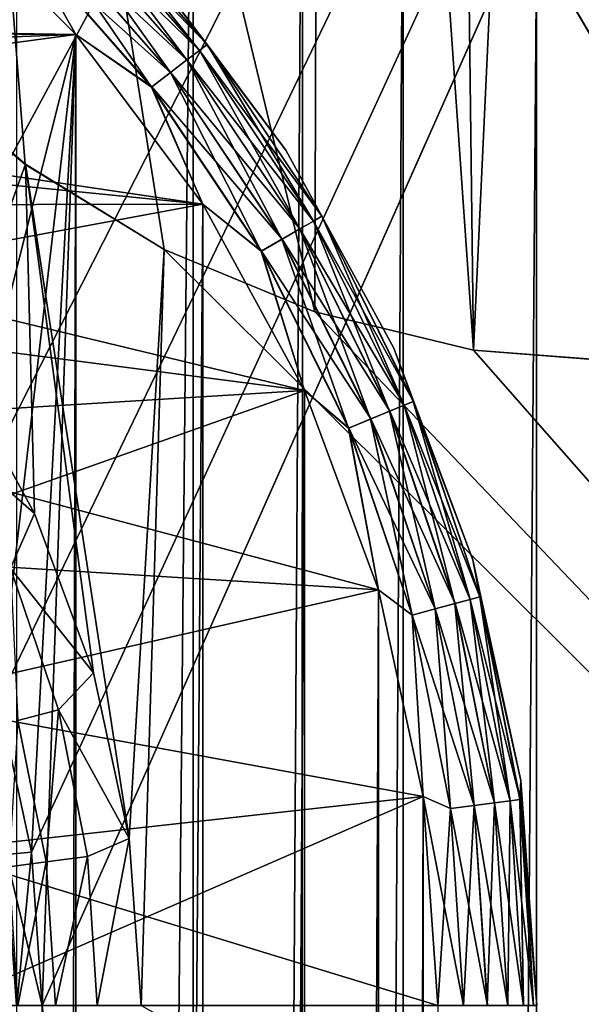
# Model space of a CAD drawing. Header units: metres. Extents: x -205 to 205, y -104 to 104.
# Tile 535 of 656: x -88.12 to -85.28, y 37.55 to 42.52. Entities that reach past the tile are written whole.
import ezdxf

# ---------------------------------------------------------------- set-up
doc = ezdxf.new("R2010")
doc.units = ezdxf.units.M
doc.layers.add('solid_01_2-CONSUMER_EHM_BOX_SW0001', color=7, linetype='CONTINUOUS')

msp = doc.modelspace()

# ---------------------------------------------------------------- linework, layer by layer
at = {"layer": 'solid_01_2-CONSUMER_EHM_BOX_SW0001'}
for points in [[(-200.010849, -74.958488), (-200.010773, 75.041512), (-0.010778, 75.04142)], [(-0.010849, -74.95858), (-200.010849, -74.958488), (-0.010778, 75.04142)], [(-91.220596, 42.545918, 75), (-90.529961, 42.169308, 75), (-76.402473, 63.637558, 75)], [(-90.529961, 42.169308, 75), (-89.900307, 41.698193, 75), (-76.402473, 63.637558, 75)], [(-89.900307, 41.698193, 75), (-89.343697, 41.141418, 75), (-76.402473, 63.637558, 75)], [(-89.343697, 41.141418, 75), (-88.872765, 40.511635, 75), (-76.402473, 63.637558, 75)], [(-88.872765, 40.511635, 75), (-88.496353, 39.820889, 75), (-76.402473, 63.637558, 75)], [(-88.496353, 39.820889, 75), (-88.221992, 39.082336, 75), (-76.402473, 63.637558, 75)], [(-88.221992, 39.082336, 75), (-88.056404, 38.315208, 75), (-76.402473, 63.637558, 75)], [(-88.056404, 38.315208, 75), (-88.001671, 37.540459, 75), (-76.402473, 63.637558, 75)], [(-88.001671, 37.540459, 75), (-76.416145, -63.561199, 75), (-76.402473, 63.637558, 75)], [(-85.822456, 40.854786, 3.5), (-85.261665, 52.839146, 3.5), (-85.964127, 52.408806, 3.5)], [(-85.001167, 40.790035, 3.5), (-85.261665, 52.839146, 3.5), (-85.822456, 40.854786, 3.5)], [(-85.822456, 40.854786, 3.5), (-85.964127, 52.408806, 3.5), (-86.590607, 51.87389, 3.5)], [(-86.623505, 41.047218, 3.5), (-86.590607, 51.87389, 3.5), (-88.712234, 49.752872, 3.5)], [(-85.822456, 40.854786, 3.5), (-86.590607, 51.87389, 3.5), (-86.623505, 41.047218, 3.5)], [(-88.086937, 41.793137, 3.5), (-88.712234, 49.752872, 3.5), (-88.71328, 42.328236, 3.5)], [(-87.384583, 41.362591, 3.5), (-88.712234, 49.752872, 3.5), (-88.086937, 41.793137, 3.5)], [(-86.623505, 41.047218, 3.5), (-88.712234, 49.752872, 3.5), (-87.384583, 41.362591, 3.5)], [(-88.129257, 45.539631, 63.099998), (-87.237602, 44.865215, 63.099998), (-88.139046, -45.460751, 63.099998)], [(-87.237602, 44.865215, 63.099998), (-87.247238, -44.786526, 63.099998), (-88.139046, -45.460751, 63.099998)], [(-87.237602, 44.865215, 63.099998), (-86.686348, 44.355812, 63.099998), (-87.247238, -44.786526, 63.099998)], [(-86.695869, -44.277241, 63.099998), (-87.247238, -44.786526, 63.099998), (-86.686348, 44.355812, 63.099998)], [(-86.695869, -44.277241, 63.099998), (-86.686348, 44.355812, 63.099998), (-86.177017, 43.804478, 63.099998)], [(-86.695869, -44.277241, 63.099998), (-86.177017, 43.804478, 63.099998), (-86.186432, -43.726017, 63.099998)], [(-86.177017, 43.804478, 63.099998), (-85.502731, 42.912727, 63.099998), (-86.186432, -43.726017, 63.099998)], [(-87.831703, 42.450565, 55), (-93.500954, 42.541248, 55), (-88.590729, 43.209808, 55)], [(-92.718643, 42.479553, 48), (-87.831703, 42.450565, 48), (-88.590729, 43.209808, 48)], [(-92.718643, 42.479553, 57), (-87.831703, 42.450565, 57), (-88.590729, 43.209808, 57)], [(-88.106453, 42.934925, 47.983097), (-88.590729, 43.209808, 48), (-87.831703, 42.450565, 48)], [(-88.106453, 42.934925, 56.983097), (-88.590729, 43.209808, 57), (-87.831703, 42.450565, 57)], [(-87.831703, 42.450565, 55), (-88.590729, 43.209808, 55), (-88.106094, 42.935284, 55.017036)], [(-87.831703, 42.450565, 46), (-88.590729, 43.209808, 46), (-88.106094, 42.935284, 46.017036)], [(-88.496353, 39.820889, 46), (-88.590729, 43.209808, 46), (-87.831703, 42.450565, 46)], [(-87.891426, 43.149887, 56.750114), (-87.207352, 42.369617, 56.750114), (-87.856056, 43.185246, 56.62941)], [(-87.891426, 43.149887, 47.750114), (-87.207352, 42.369617, 47.750114), (-87.856056, 43.185246, 47.62941)], [(-87.855965, 43.185341, 55.371098), (-87.167557, 42.400143, 55.371098), (-87.891243, 43.15007, 55.25034)], [(-87.855965, 43.185341, 46.371098), (-87.167557, 42.400143, 46.371098), (-87.891243, 43.15007, 46.25034)], [(-87.856056, 43.185246, 56.62941), (-87.167664, 42.400063, 56.62941), (-87.454926, 42.779266, 56.5)], [(-87.207352, 42.369617, 56.750114), (-87.167664, 42.400063, 56.62941), (-87.856056, 43.185246, 56.62941)], [(-87.856056, 43.185246, 47.62941), (-87.167664, 42.400063, 47.62941), (-87.454926, 42.779266, 47.5)], [(-87.207352, 42.369617, 47.750114), (-87.167664, 42.400063, 47.62941), (-87.856056, 43.185246, 47.62941)], [(-87.855965, 43.185341, 55.371098), (-87.454926, 42.779266, 55.5), (-87.167557, 42.400143, 55.371098)], [(-87.855965, 43.185341, 46.371098), (-87.454926, 42.779266, 46.5), (-87.167557, 42.400143, 46.371098)], [(-87.947708, 43.093624, 56.853737), (-87.270493, 42.321182, 56.853737), (-87.891426, 43.149887, 56.750114)], [(-87.947708, 43.093624, 47.853737), (-87.270493, 42.321182, 47.853737), (-87.891426, 43.149887, 47.750114)], [(-87.891243, 43.15007, 55.25034), (-87.207146, 42.369778, 55.25034), (-87.947449, 43.093884, 55.146633)], [(-87.891243, 43.15007, 46.25034), (-87.207146, 42.369778, 46.25034), (-87.947449, 43.093884, 46.146633)], [(-87.270493, 42.321182, 56.853737), (-87.207352, 42.369617, 56.750114), (-87.891426, 43.149887, 56.750114)], [(-87.270493, 42.321182, 47.853737), (-87.207352, 42.369617, 47.750114), (-87.891426, 43.149887, 47.750114)], [(-87.167557, 42.400143, 55.371098), (-87.207146, 42.369778, 55.25034), (-87.891243, 43.15007, 55.25034)], [(-87.167557, 42.400143, 46.371098), (-87.207146, 42.369778, 46.25034), (-87.891243, 43.15007, 46.25034)], [(-88.021049, 43.020302, 56.933208), (-87.352776, 42.25806, 56.933208), (-87.947708, 43.093624, 56.853737)], [(-88.021049, 43.020302, 47.933208), (-87.352776, 42.25806, 47.933208), (-87.947708, 43.093624, 47.853737)], [(-87.947449, 43.093884, 55.146633), (-87.270195, 42.321407, 55.146633), (-88.020729, 43.020622, 55.067051)], [(-87.947449, 43.093884, 46.146633), (-87.270195, 42.321407, 46.146633), (-88.020729, 43.020622, 46.067051)], [(-87.352776, 42.25806, 56.933208), (-87.270493, 42.321182, 56.853737), (-87.947708, 43.093624, 56.853737)], [(-87.352776, 42.25806, 47.933208), (-87.270493, 42.321182, 47.853737), (-87.947708, 43.093624, 47.853737)], [(-87.207146, 42.369778, 55.25034), (-87.270195, 42.321407, 55.146633), (-87.947449, 43.093884, 55.146633)], [(-87.207146, 42.369778, 46.25034), (-87.270195, 42.321407, 46.146633), (-87.947449, 43.093884, 46.146633)], [(-88.106453, 42.934925, 56.983097), (-87.448593, 42.184563, 56.983097), (-88.021049, 43.020302, 56.933208)], [(-88.106453, 42.934925, 47.983097), (-87.448593, 42.184563, 47.983097), (-88.021049, 43.020302, 47.933208)], [(-88.020729, 43.020622, 55.067051), (-87.352417, 42.258339, 55.067051), (-88.106094, 42.935284, 55.017036)], [(-88.020729, 43.020622, 46.067051), (-87.352417, 42.258339, 46.067051), (-88.106094, 42.935284, 46.017036)], [(-87.448593, 42.184563, 56.983097), (-87.352776, 42.25806, 56.933208), (-88.021049, 43.020302, 56.933208)], [(-87.448593, 42.184563, 47.983097), (-87.352776, 42.25806, 47.933208), (-88.021049, 43.020302, 47.933208)], [(-87.270195, 42.321407, 55.146633), (-87.352417, 42.258339, 55.067051), (-88.020729, 43.020622, 55.067051)], [(-87.270195, 42.321407, 46.146633), (-87.352417, 42.258339, 46.067051), (-88.020729, 43.020622, 46.067051)], [(-88.106453, 42.934925, 47.983097), (-87.831703, 42.450565, 48), (-87.448593, 42.184563, 47.983097)], [(-88.106453, 42.934925, 56.983097), (-87.831703, 42.450565, 57), (-87.448593, 42.184563, 56.983097)], [(-87.831703, 42.450565, 55), (-88.106094, 42.935284, 55.017036), (-87.448189, 42.184872, 55.017036)], [(-87.352417, 42.258339, 55.067051), (-87.448189, 42.184872, 55.017036), (-88.106094, 42.935284, 55.017036)], [(-87.831703, 42.450565, 46), (-88.106094, 42.935284, 46.017036), (-87.448189, 42.184872, 46.017036)], [(-87.352417, 42.258339, 46.067051), (-87.448189, 42.184872, 46.017036), (-88.106094, 42.935284, 46.017036)], [(-85.502731, 42.912727, 63.099998), (-85.511948, -42.834408, 63.099998), (-86.186432, -43.726017, 63.099998)], [(-85.502731, 42.912727, 63.099998), (-84.938103, 41.948387, 63.099998), (-85.511948, -42.834408, 63.099998)], [(-84.938103, 41.948387, 69.5), (-84.938103, 41.948387, 63.099998), (-85.502731, 42.912727, 63.099998)], [(-84.938103, 41.948387, 69.5), (-85.502731, 42.912727, 63.099998), (-85.502731, 42.912727, 69.5)], [(-83.637535, 42.699364, 69.5), (-84.938103, 41.948387, 69.5), (-85.502731, 42.912727, 69.5)], [(-87.167664, 42.400063, 56.62941), (-86.771027, 41.86541, 56.5), (-87.454926, 42.779266, 56.5)], [(-87.454926, 42.779266, 55.5), (-87.454926, 42.779266, 56.5), (-86.771027, 41.86541, 56.5)], [(-86.771027, 41.86541, 55.5), (-87.454926, 42.779266, 55.5), (-86.771027, 41.86541, 56.5)], [(-87.167557, 42.400143, 55.371098), (-87.454926, 42.779266, 55.5), (-86.771027, 41.86541, 55.5)], [(-87.167664, 42.400063, 47.62941), (-86.771027, 41.86541, 47.5), (-87.454926, 42.779266, 47.5)], [(-87.454926, 42.779266, 46.5), (-87.454926, 42.779266, 47.5), (-86.771027, 41.86541, 47.5)], [(-86.771027, 41.86541, 46.5), (-87.454926, 42.779266, 46.5), (-86.771027, 41.86541, 47.5)], [(-87.167557, 42.400143, 46.371098), (-87.454926, 42.779266, 46.5), (-86.771027, 41.86541, 46.5)], [(-92.718643, 42.479553, 55), (-93.500954, 42.541248, 55), (-87.831703, 42.450565, 55)], [(-92.718643, 42.479553, 48), (-91.956253, 42.296417, 48), (-87.831703, 42.450565, 48)], [(-92.718643, 42.479553, 57), (-91.956253, 42.296417, 57), (-87.831703, 42.450565, 57)], [(-91.956253, 42.296417, 55), (-92.718643, 42.479553, 55), (-87.831703, 42.450565, 55)], [(-91.956253, 42.296417, 48), (-91.230835, 41.995834, 48), (-87.831703, 42.450565, 48)], [(-91.956253, 42.296417, 57), (-91.230835, 41.995834, 57), (-87.831703, 42.450565, 57)], [(-91.956253, 42.296417, 55), (-87.831703, 42.450565, 55), (-87.189514, 41.591759, 55)], [(-91.230835, 41.995834, 48), (-87.189514, 41.591759, 48), (-87.831703, 42.450565, 48)], [(-91.230835, 41.995834, 57), (-87.189514, 41.591759, 57), (-87.831703, 42.450565, 57)], [(-88.221992, 39.082336, 46), (-88.496353, 39.820889, 46), (-87.831703, 42.450565, 46)], [(-88.056404, 38.315208, 46), (-88.221992, 39.082336, 46), (-87.831703, 42.450565, 46)], [(-88.001671, 37.540459, 46), (-88.056404, 38.315208, 46), (-87.831703, 42.450565, 46)], [(-88.012413, -37.459538, 46), (-87.831703, 42.450565, 46), (-87.843849, -42.369694, 46)], [(-88.001671, 37.540459, 46), (-87.831703, 42.450565, 46), (-88.012413, -37.459538, 46)], [(-87.843849, -42.369694, 46), (-87.831703, 42.450565, 46), (-87.189514, 41.591759, 46)], [(-87.448593, 42.184563, 47.983097), (-87.831703, 42.450565, 48), (-87.189514, 41.591759, 48)], [(-87.448593, 42.184563, 56.983097), (-87.831703, 42.450565, 57), (-87.189514, 41.591759, 57)], [(-87.189514, 41.591759, 55), (-87.831703, 42.450565, 55), (-87.448189, 42.184872, 55.017036)], [(-87.189514, 41.591759, 46), (-87.831703, 42.450565, 46), (-87.448189, 42.184872, 46.017036)], [(-87.270493, 42.321182, 56.853737), (-86.69989, 41.466957, 56.853737), (-87.207352, 42.369617, 56.750114)], [(-87.270493, 42.321182, 47.853737), (-86.69989, 41.466957, 47.853737), (-87.207352, 42.369617, 47.750114)], [(-87.207146, 42.369778, 55.25034), (-86.630745, 41.50687, 55.25034), (-87.270195, 42.321407, 55.146633)], [(-87.207146, 42.369778, 46.25034), (-86.630745, 41.50687, 46.25034), (-87.270195, 42.321407, 46.146633)], [(-87.207352, 42.369617, 56.750114), (-86.630974, 41.506737, 56.750114), (-87.167664, 42.400063, 56.62941)], [(-87.207352, 42.369617, 47.750114), (-86.630974, 41.506737, 47.750114), (-87.167664, 42.400063, 47.62941)], [(-86.69989, 41.466957, 56.853737), (-86.630974, 41.506737, 56.750114), (-87.207352, 42.369617, 56.750114)], [(-86.69989, 41.466957, 47.853737), (-86.630974, 41.506737, 47.750114), (-87.207352, 42.369617, 47.750114)], [(-87.167557, 42.400143, 55.371098), (-86.587532, 41.531807, 55.371098), (-87.207146, 42.369778, 55.25034)], [(-87.167557, 42.400143, 46.371098), (-86.587532, 41.531807, 46.371098), (-87.207146, 42.369778, 46.25034)], [(-86.587532, 41.531807, 55.371098), (-86.630745, 41.50687, 55.25034), (-87.207146, 42.369778, 55.25034)], [(-86.587532, 41.531807, 46.371098), (-86.630745, 41.50687, 46.25034), (-87.207146, 42.369778, 46.25034)], [(-87.167664, 42.400063, 56.62941), (-86.587654, 41.531738, 56.62941), (-86.771027, 41.86541, 56.5)], [(-86.630974, 41.506737, 56.750114), (-86.587654, 41.531738, 56.62941), (-87.167664, 42.400063, 56.62941)], [(-87.167664, 42.400063, 47.62941), (-86.587654, 41.531738, 47.62941), (-86.771027, 41.86541, 47.5)], [(-86.630974, 41.506737, 47.750114), (-86.587654, 41.531738, 47.62941), (-87.167664, 42.400063, 47.62941)], [(-87.167557, 42.400143, 55.371098), (-86.771027, 41.86541, 55.5), (-86.587532, 41.531807, 55.371098)], [(-87.167557, 42.400143, 46.371098), (-86.771027, 41.86541, 46.5), (-86.587532, 41.531807, 46.371098)], [(-88.086937, 41.793137, 3.5), (-88.71328, 42.328236, 3.5), (-88.713249, 42.328205, 13.5)], [(-88.086182, 41.794052, 13.5), (-88.713249, 42.328205, 13.5), (-88.45195, 40.78167, 13.5)], [(-88.086937, 41.793137, 3.5), (-88.713249, 42.328205, 13.5), (-88.086182, 41.794052, 13.5)], [(-87.352776, 42.25806, 56.933208), (-86.789719, 41.415115, 56.933208), (-87.270493, 42.321182, 56.853737)], [(-87.352776, 42.25806, 47.933208), (-86.789719, 41.415115, 47.933208), (-87.270493, 42.321182, 47.853737)], [(-87.270195, 42.321407, 55.146633), (-86.69957, 41.467144, 55.146633), (-87.352417, 42.258339, 55.067051)], [(-87.270195, 42.321407, 46.146633), (-86.69957, 41.467144, 46.146633), (-87.352417, 42.258339, 46.067051)], [(-86.789719, 41.415115, 56.933208), (-86.69989, 41.466957, 56.853737), (-87.270493, 42.321182, 56.853737)], [(-86.789719, 41.415115, 47.933208), (-86.69989, 41.466957, 47.853737), (-87.270493, 42.321182, 47.853737)], [(-86.630745, 41.50687, 55.25034), (-86.69957, 41.467144, 55.146633), (-87.270195, 42.321407, 55.146633)], [(-86.630745, 41.50687, 46.25034), (-86.69957, 41.467144, 46.146633), (-87.270195, 42.321407, 46.146633)], [(-91.230835, 41.995834, 55), (-91.956253, 42.296417, 55), (-87.189514, 41.591759, 55)], [(-87.448593, 42.184563, 56.983097), (-86.894302, 41.354755, 56.983097), (-87.352776, 42.25806, 56.933208)], [(-87.448593, 42.184563, 47.983097), (-86.894302, 41.354755, 47.983097), (-87.352776, 42.25806, 47.933208)], [(-87.352417, 42.258339, 55.067051), (-86.789322, 41.415344, 55.067051), (-87.448189, 42.184872, 55.017036)], [(-87.352417, 42.258339, 46.067051), (-86.789322, 41.415344, 46.067051), (-87.448189, 42.184872, 46.017036)], [(-86.894302, 41.354755, 56.983097), (-86.789719, 41.415115, 56.933208), (-87.352776, 42.25806, 56.933208)], [(-86.894302, 41.354755, 47.983097), (-86.789719, 41.415115, 47.933208), (-87.352776, 42.25806, 47.933208)], [(-86.69957, 41.467144, 55.146633), (-86.789322, 41.415344, 55.067051), (-87.352417, 42.258339, 55.067051)], [(-86.69957, 41.467144, 46.146633), (-86.789322, 41.415344, 46.067051), (-87.352417, 42.258339, 46.067051)], [(-87.448593, 42.184563, 47.983097), (-87.189514, 41.591759, 48), (-86.894302, 41.354755, 47.983097)], [(-87.448593, 42.184563, 56.983097), (-87.189514, 41.591759, 57), (-86.894302, 41.354755, 56.983097)], [(-87.189514, 41.591759, 55), (-87.448189, 42.184872, 55.017036), (-86.89386, 41.355007, 55.017036)], [(-86.789322, 41.415344, 55.067051), (-86.89386, 41.355007, 55.017036), (-87.448189, 42.184872, 55.017036)], [(-87.189514, 41.591759, 46), (-87.448189, 42.184872, 46.017036), (-86.89386, 41.355007, 46.017036)], [(-86.789322, 41.415344, 46.067051), (-86.89386, 41.355007, 46.017036), (-87.448189, 42.184872, 46.017036)], [(-91.230835, 41.995834, 48), (-90.562332, 41.586018, 48), (-87.189514, 41.591759, 48)], [(-91.230835, 41.995834, 57), (-90.562332, 41.586018, 57), (-87.189514, 41.591759, 57)], [(-90.562332, 41.586021, 55), (-91.230835, 41.995834, 55), (-87.189514, 41.591759, 55)], [(-84.938103, 41.948387, 63.099998), (-84.947113, -41.870193, 63.099998), (-85.511948, -42.834408, 63.099998)], [(-86.587654, 41.531738, 56.62941), (-86.224144, 40.863525, 56.5), (-86.771027, 41.86541, 56.5)], [(-86.771027, 41.86541, 55.5), (-86.771027, 41.86541, 56.5), (-86.224144, 40.863525, 56.5)], [(-86.224144, 40.863525, 55.5), (-86.771027, 41.86541, 55.5), (-86.224144, 40.863525, 56.5)], [(-86.587532, 41.531807, 55.371098), (-86.771027, 41.86541, 55.5), (-86.224144, 40.863525, 55.5)], [(-86.587654, 41.531738, 47.62941), (-86.224144, 40.863525, 47.5), (-86.771027, 41.86541, 47.5)], [(-86.771027, 41.86541, 46.5), (-86.771027, 41.86541, 47.5), (-86.224144, 40.863525, 47.5)], [(-86.224144, 40.863525, 46.5), (-86.771027, 41.86541, 46.5), (-86.224144, 40.863525, 47.5)], [(-86.587532, 41.531807, 46.371098), (-86.771027, 41.86541, 46.5), (-86.224144, 40.863525, 46.5)], [(-88.086182, 41.794052, 13.5), (-88.45195, 40.78167, 13.5), (-88.041321, 40.02813, 13.5)], [(-87.384583, 41.362591, 3.5), (-88.086937, 41.793137, 3.5), (-88.086182, 41.794052, 13.5)], [(-88.086182, 41.794052, 13.5), (-87.74202, 39.222435, 13.5), (-87.561378, 38.385571, 13.5)], [(-87.384506, 41.362553, 13.5), (-88.086182, 41.794052, 13.5), (-87.561378, 38.385571, 13.5)], [(-88.086182, 41.794052, 13.5), (-88.041321, 40.02813, 13.5), (-87.74202, 39.222435, 13.5)], [(-87.384583, 41.362591, 3.5), (-88.086182, 41.794052, 13.5), (-87.384506, 41.362553, 13.5)], [(-90.562332, 41.586018, 48), (-89.96563, 41.076283, 48), (-87.189514, 41.591759, 48)], [(-90.562332, 41.586018, 57), (-89.96563, 41.076283, 57), (-87.189514, 41.591759, 57)], [(-90.562332, 41.586021, 55), (-87.189514, 41.591759, 55), (-86.676208, 40.649796, 55)], [(-89.96563, 41.076283, 55), (-90.562332, 41.586021, 55), (-86.676208, 40.649796, 55)], [(-89.96563, 41.076283, 48), (-86.676208, 40.649796, 48), (-87.189514, 41.591759, 48)], [(-89.96563, 41.076283, 57), (-86.676208, 40.649796, 57), (-87.189514, 41.591759, 57)], [(-87.201408, -41.511066, 46), (-87.843849, -42.369694, 46), (-87.189514, 41.591759, 46)], [(-87.201408, -41.511066, 46), (-87.189514, 41.591759, 46), (-86.676208, 40.649796, 46)], [(-86.894302, 41.354755, 47.983097), (-87.189514, 41.591759, 48), (-86.676208, 40.649796, 48)], [(-86.894302, 41.354755, 56.983097), (-87.189514, 41.591759, 57), (-86.676208, 40.649796, 57)], [(-86.676208, 40.649796, 55), (-87.189514, 41.591759, 55), (-86.89386, 41.355007, 55.017036)], [(-86.676208, 40.649796, 46), (-87.189514, 41.591759, 46), (-86.89386, 41.355007, 46.017036)], [(-86.630974, 41.506737, 56.750114), (-86.17215, 40.576008, 56.750114), (-86.587654, 41.531738, 56.62941)], [(-86.630974, 41.506737, 47.750114), (-86.17215, 40.576008, 47.750114), (-86.587654, 41.531738, 47.62941)], [(-86.587532, 41.531807, 55.371098), (-86.125816, 40.595192, 55.371098), (-86.630745, 41.50687, 55.25034)], [(-86.587532, 41.531807, 46.371098), (-86.125816, 40.595192, 46.371098), (-86.630745, 41.50687, 46.25034)], [(-86.587654, 41.531738, 56.62941), (-86.125938, 40.595139, 56.62941), (-86.224144, 40.863525, 56.5)], [(-86.17215, 40.576008, 56.750114), (-86.125938, 40.595139, 56.62941), (-86.587654, 41.531738, 56.62941)], [(-86.587654, 41.531738, 47.62941), (-86.125938, 40.595139, 47.62941), (-86.224144, 40.863525, 47.5)], [(-86.17215, 40.576008, 47.750114), (-86.125938, 40.595139, 47.62941), (-86.587654, 41.531738, 47.62941)], [(-86.587532, 41.531807, 55.371098), (-86.224144, 40.863525, 55.5), (-86.125816, 40.595192, 55.371098)], [(-86.587532, 41.531807, 46.371098), (-86.224144, 40.863525, 46.5), (-86.125816, 40.595192, 46.371098)], [(-86.69989, 41.466957, 56.853737), (-86.245674, 40.545563, 56.853737), (-86.630974, 41.506737, 56.750114)], [(-86.69989, 41.466957, 47.853737), (-86.245674, 40.545563, 47.853737), (-86.630974, 41.506737, 47.750114)], [(-86.630745, 41.50687, 55.25034), (-86.171906, 40.576107, 55.25034), (-86.69957, 41.467144, 55.146633)], [(-86.630745, 41.50687, 46.25034), (-86.171906, 40.576107, 46.25034), (-86.69957, 41.467144, 46.146633)], [(-86.245674, 40.545563, 56.853737), (-86.17215, 40.576008, 56.750114), (-86.630974, 41.506737, 56.750114)], [(-86.245674, 40.545563, 47.853737), (-86.17215, 40.576008, 47.750114), (-86.630974, 41.506737, 47.750114)], [(-86.125816, 40.595192, 55.371098), (-86.171906, 40.576107, 55.25034), (-86.630745, 41.50687, 55.25034)], [(-86.125816, 40.595192, 46.371098), (-86.171906, 40.576107, 46.25034), (-86.630745, 41.50687, 46.25034)], [(-86.789719, 41.415115, 56.933208), (-86.341499, 40.50589, 56.933208), (-86.69989, 41.466957, 56.853737)], [(-86.789719, 41.415115, 47.933208), (-86.341499, 40.50589, 47.933208), (-86.69989, 41.466957, 47.853737)], [(-86.69957, 41.467144, 55.146633), (-86.245331, 40.545704, 55.146633), (-86.789322, 41.415344, 55.067051)], [(-86.69957, 41.467144, 46.146633), (-86.245331, 40.545704, 46.146633), (-86.789322, 41.415344, 46.067051)], [(-86.341499, 40.50589, 56.933208), (-86.245674, 40.545563, 56.853737), (-86.69989, 41.466957, 56.853737)], [(-86.341499, 40.50589, 47.933208), (-86.245674, 40.545563, 47.853737), (-86.69989, 41.466957, 47.853737)], [(-86.171906, 40.576107, 55.25034), (-86.245331, 40.545704, 55.146633), (-86.69957, 41.467144, 55.146633)], [(-86.171906, 40.576107, 46.25034), (-86.245331, 40.545704, 46.146633), (-86.69957, 41.467144, 46.146633)], [(-86.894302, 41.354755, 56.983097), (-86.453064, 40.459694, 56.983097), (-86.789719, 41.415115, 56.933208)], [(-86.894302, 41.354755, 47.983097), (-86.453064, 40.459694, 47.983097), (-86.789719, 41.415115, 47.933208)], [(-86.789322, 41.415344, 55.067051), (-86.34108, 40.506062, 55.067051), (-86.89386, 41.355007, 55.017036)], [(-86.789322, 41.415344, 46.067051), (-86.34108, 40.506062, 46.067051), (-86.89386, 41.355007, 46.017036)], [(-86.453064, 40.459694, 56.983097), (-86.341499, 40.50589, 56.933208), (-86.789719, 41.415115, 56.933208)], [(-86.453064, 40.459694, 47.983097), (-86.341499, 40.50589, 47.933208), (-86.789719, 41.415115, 47.933208)], [(-86.245331, 40.545704, 55.146633), (-86.34108, 40.506062, 55.067051), (-86.789322, 41.415344, 55.067051)], [(-86.245331, 40.545704, 46.146633), (-86.34108, 40.506062, 46.067051), (-86.789322, 41.415344, 46.067051)], [(-87.384506, 41.362553, 13.5), (-87.561378, 38.385571, 13.5), (-87.501671, 37.54039, 13.5)], [(-87.384506, 41.362553, 13.5), (-87.501671, 37.54039, 13.5), (-78.466858, 32.492798, 13.5)], [(-86.623505, 41.047218, 3.5), (-87.384583, 41.362591, 3.5), (-87.384506, 41.362553, 13.5)], [(-86.623062, 41.048321, 13.5), (-87.384506, 41.362553, 13.5), (-78.466858, 32.492798, 13.5)], [(-86.623505, 41.047218, 3.5), (-87.384506, 41.362553, 13.5), (-86.623062, 41.048321, 13.5)], [(-86.894302, 41.354755, 47.983097), (-86.676208, 40.649796, 48), (-86.453064, 40.459694, 47.983097)], [(-86.894302, 41.354755, 56.983097), (-86.676208, 40.649796, 57), (-86.453064, 40.459694, 56.983097)], [(-86.676208, 40.649796, 55), (-86.89386, 41.355007, 55.017036), (-86.452599, 40.459888, 55.017036)], [(-86.34108, 40.506062, 55.067051), (-86.452599, 40.459888, 55.017036), (-86.89386, 41.355007, 55.017036)], [(-86.676208, 40.649796, 46), (-86.89386, 41.355007, 46.017036), (-86.452599, 40.459888, 46.017036)], [(-86.34108, 40.506062, 46.067051), (-86.452599, 40.459888, 46.017036), (-86.89386, 41.355007, 46.017036)], [(-89.96563, 41.076283, 48), (-89.456062, 40.479427, 48), (-86.676208, 40.649796, 48)], [(-89.96563, 41.076283, 57), (-89.456062, 40.479427, 57), (-86.676208, 40.649796, 57)], [(-89.456062, 40.479427, 55), (-89.96563, 41.076283, 55), (-86.676208, 40.649796, 55)], [(-85.822456, 40.854786, 3.5), (-86.623505, 41.047218, 3.5), (-86.623062, 41.048321, 13.5)], [(-85.822395, 40.854771, 13.5), (-86.623062, 41.048321, 13.5), (-78.466858, 32.492798, 13.5)], [(-85.822456, 40.854786, 3.5), (-86.623062, 41.048321, 13.5), (-85.822395, 40.854771, 13.5)], [(-86.125938, 40.595139, 56.62941), (-85.825409, 39.79401, 56.5), (-86.224144, 40.863525, 56.5)], [(-86.224144, 40.863525, 55.5), (-86.224144, 40.863525, 56.5), (-85.825409, 39.79401, 56.5)], [(-85.825409, 39.79401, 55.5), (-86.224144, 40.863525, 55.5), (-85.825409, 39.79401, 56.5)], [(-86.125816, 40.595192, 55.371098), (-86.224144, 40.863525, 55.5), (-85.825409, 39.79401, 55.5)], [(-86.125938, 40.595139, 47.62941), (-85.825409, 39.79401, 47.5), (-86.224144, 40.863525, 47.5)], [(-86.224144, 40.863525, 46.5), (-86.224144, 40.863525, 47.5), (-85.825409, 39.79401, 47.5)], [(-85.825409, 39.79401, 46.5), (-86.224144, 40.863525, 46.5), (-85.825409, 39.79401, 47.5)], [(-86.125816, 40.595192, 46.371098), (-86.224144, 40.863525, 46.5), (-85.825409, 39.79401, 46.5)], [(-85.001167, 40.790035, 3.5), (-85.822456, 40.854786, 3.5), (-85.822395, 40.854771, 13.5)], [(-85.001129, 40.791218, 13.5), (-85.822395, 40.854771, 13.5), (-78.466858, 32.492798, 13.5)], [(-85.001167, 40.790035, 3.5), (-85.822395, 40.854771, 13.5), (-85.001129, 40.791218, 13.5)], [(-88.496864, 40.429817, 13.524823), (-88.041321, 40.02813, 13.5), (-88.45195, 40.78167, 13.5)], [(-89.456062, 40.479427, 48), (-89.04644, 39.810806, 48), (-86.676208, 40.649796, 48)], [(-89.456062, 40.479427, 57), (-89.04644, 39.810806, 57), (-86.676208, 40.649796, 57)], [(-89.456062, 40.479427, 55), (-86.676208, 40.649796, 55), (-86.302094, 39.642681, 55)], [(-89.04644, 39.810806, 48), (-86.302094, 39.642681, 48), (-86.676208, 40.649796, 48)], [(-89.04644, 39.810806, 57), (-86.302094, 39.642681, 57), (-86.676208, 40.649796, 57)], [(-86.687836, -40.569252, 46), (-87.201408, -41.511066, 46), (-86.676208, 40.649796, 46)], [(-86.687836, -40.569252, 46), (-86.676208, 40.649796, 46), (-86.302094, 39.642681, 46)], [(-86.453064, 40.459694, 47.983097), (-86.676208, 40.649796, 48), (-86.302094, 39.642681, 48)], [(-86.453064, 40.459694, 56.983097), (-86.676208, 40.649796, 57), (-86.302094, 39.642681, 57)], [(-86.302094, 39.642681, 55), (-86.676208, 40.649796, 55), (-86.452599, 40.459888, 55.017036)], [(-86.302094, 39.642681, 46), (-86.676208, 40.649796, 46), (-86.452599, 40.459888, 46.017036)], [(-86.245674, 40.545563, 56.853737), (-85.915611, 39.572762, 56.853737), (-86.17215, 40.576008, 56.750114)], [(-86.245674, 40.545563, 47.853737), (-85.915611, 39.572762, 47.853737), (-86.17215, 40.576008, 47.750114)], [(-86.171906, 40.576107, 55.25034), (-85.838486, 39.593418, 55.25034), (-86.245331, 40.545704, 55.146633)], [(-86.171906, 40.576107, 46.25034), (-85.838486, 39.593418, 46.25034), (-86.245331, 40.545704, 46.146633)], [(-86.17215, 40.576008, 56.750114), (-85.838737, 39.593349, 56.750114), (-86.125938, 40.595139, 56.62941)], [(-86.17215, 40.576008, 47.750114), (-85.838737, 39.593349, 47.750114), (-86.125938, 40.595139, 47.62941)], [(-85.915611, 39.572762, 56.853737), (-85.838737, 39.593349, 56.750114), (-86.17215, 40.576008, 56.750114)], [(-85.915611, 39.572762, 47.853737), (-85.838737, 39.593349, 47.750114), (-86.17215, 40.576008, 47.750114)], [(-86.125816, 40.595192, 55.371098), (-85.790298, 39.606323, 55.371098), (-86.171906, 40.576107, 55.25034)], [(-86.125816, 40.595192, 46.371098), (-85.790298, 39.606323, 46.371098), (-86.171906, 40.576107, 46.25034)], [(-85.790298, 39.606323, 55.371098), (-85.838486, 39.593418, 55.25034), (-86.171906, 40.576107, 55.25034)], [(-85.790298, 39.606323, 46.371098), (-85.838486, 39.593418, 46.25034), (-86.171906, 40.576107, 46.25034)], [(-86.125938, 40.595139, 56.62941), (-85.790428, 39.606285, 56.62941), (-85.825409, 39.79401, 56.5)], [(-85.838737, 39.593349, 56.750114), (-85.790428, 39.606285, 56.62941), (-86.125938, 40.595139, 56.62941)], [(-86.125938, 40.595139, 47.62941), (-85.790428, 39.606285, 47.62941), (-85.825409, 39.79401, 47.5)], [(-85.838737, 39.593349, 47.750114), (-85.790428, 39.606285, 47.62941), (-86.125938, 40.595139, 47.62941)], [(-86.125816, 40.595192, 55.371098), (-85.825409, 39.79401, 55.5), (-85.790298, 39.606323, 55.371098)], [(-86.125816, 40.595192, 46.371098), (-85.825409, 39.79401, 46.5), (-85.790298, 39.606323, 46.371098)], [(-86.341499, 40.50589, 56.933208), (-86.015785, 39.545937, 56.933208), (-86.245674, 40.545563, 56.853737)], [(-86.341499, 40.50589, 47.933208), (-86.015785, 39.545937, 47.933208), (-86.245674, 40.545563, 47.853737)], [(-86.245331, 40.545704, 55.146633), (-85.915253, 39.572861, 55.146633), (-86.34108, 40.506062, 55.067051)], [(-86.245331, 40.545704, 46.146633), (-85.915253, 39.572861, 46.146633), (-86.34108, 40.506062, 46.067051)], [(-86.015785, 39.545937, 56.933208), (-85.915611, 39.572762, 56.853737), (-86.245674, 40.545563, 56.853737)], [(-86.015785, 39.545937, 47.933208), (-85.915611, 39.572762, 47.853737), (-86.245674, 40.545563, 47.853737)], [(-85.838486, 39.593418, 55.25034), (-85.915253, 39.572861, 55.146633), (-86.245331, 40.545704, 55.146633)], [(-85.838486, 39.593418, 46.25034), (-85.915253, 39.572861, 46.146633), (-86.245331, 40.545704, 46.146633)], [(-89.04644, 39.81081, 55), (-89.456062, 40.479427, 55), (-86.302094, 39.642681, 55)], [(-86.453064, 40.459694, 56.983097), (-86.132431, 39.514698, 56.983097), (-86.341499, 40.50589, 56.933208)], [(-86.453064, 40.459694, 47.983097), (-86.132431, 39.514698, 47.983097), (-86.341499, 40.50589, 47.933208)], [(-86.34108, 40.506062, 55.067051), (-86.01535, 39.546055, 55.067051), (-86.452599, 40.459888, 55.017036)], [(-86.34108, 40.506062, 46.067051), (-86.01535, 39.546055, 46.067051), (-86.452599, 40.459888, 46.017036)], [(-86.132431, 39.514698, 56.983097), (-86.015785, 39.545937, 56.933208), (-86.341499, 40.50589, 56.933208)], [(-86.132431, 39.514698, 47.983097), (-86.015785, 39.545937, 47.933208), (-86.341499, 40.50589, 47.933208)], [(-85.915253, 39.572861, 55.146633), (-86.01535, 39.546055, 55.067051), (-86.34108, 40.506062, 55.067051)], [(-85.915253, 39.572861, 46.146633), (-86.01535, 39.546055, 46.067051), (-86.34108, 40.506062, 46.067051)], [(-88.496864, 40.429817, 13.524823), (-88.162651, 39.751846, 13.524823), (-88.041321, 40.02813, 13.5)], [(-86.453064, 40.459694, 47.983097), (-86.302094, 39.642681, 48), (-86.132431, 39.514698, 47.983097)], [(-86.453064, 40.459694, 56.983097), (-86.302094, 39.642681, 57), (-86.132431, 39.514698, 56.983097)], [(-86.302094, 39.642681, 55), (-86.452599, 40.459888, 55.017036), (-86.131943, 39.514828, 55.017036)], [(-86.01535, 39.546055, 55.067051), (-86.131943, 39.514828, 55.017036), (-86.452599, 40.459888, 55.017036)], [(-86.302094, 39.642681, 46), (-86.452599, 40.459888, 46.017036), (-86.131943, 39.514828, 46.017036)], [(-86.01535, 39.546055, 46.067051), (-86.131943, 39.514828, 46.017036), (-86.452599, 40.459888, 46.017036)], [(-88.162651, 39.751846, 13.524823), (-87.74202, 39.222435, 13.5), (-88.041321, 40.02813, 13.5)], [(-88.746063, 39.085308, 55), (-89.04644, 39.81081, 55), (-86.302094, 39.642681, 55)], [(-89.04644, 39.810806, 48), (-88.746063, 39.085308, 48), (-86.302094, 39.642681, 48)], [(-89.04644, 39.810806, 57), (-88.746063, 39.085308, 57), (-86.302094, 39.642681, 57)], [(-85.790428, 39.606285, 56.62941), (-85.582939, 38.678635, 56.5), (-85.825409, 39.79401, 56.5)], [(-85.825409, 39.79401, 55.5), (-85.825409, 39.79401, 56.5), (-85.582939, 38.678635, 56.5)], [(-85.582939, 38.678635, 55.5), (-85.825409, 39.79401, 55.5), (-85.582939, 38.678635, 56.5)], [(-85.790298, 39.606323, 55.371098), (-85.825409, 39.79401, 55.5), (-85.582939, 38.678635, 55.5)], [(-85.790428, 39.606285, 47.62941), (-85.582939, 38.678635, 47.5), (-85.825409, 39.79401, 47.5)], [(-85.825409, 39.79401, 46.5), (-85.825409, 39.79401, 47.5), (-85.582939, 38.678635, 47.5)], [(-85.582939, 38.678635, 46.5), (-85.825409, 39.79401, 46.5), (-85.582939, 38.678635, 47.5)], [(-85.790298, 39.606323, 46.371098), (-85.825409, 39.79401, 46.5), (-85.582939, 38.678635, 46.5)], [(-88.162651, 39.751846, 13.524823), (-87.919785, 39.036053, 13.524823), (-87.74202, 39.222435, 13.5)], [(-88.124229, 38.981304, 13.598642), (-87.919785, 39.036053, 13.524823), (-88.162651, 39.751846, 13.524823)], [(-88.746063, 39.085308, 48), (-86.076302, 38.596615, 48), (-86.302094, 39.642681, 48)], [(-88.746063, 39.085308, 57), (-86.076302, 38.596615, 57), (-86.302094, 39.642681, 57)], [(-88.746063, 39.085308, 55), (-86.302094, 39.642681, 55), (-86.076302, 38.596615, 55)], [(-86.313438, -39.562248, 46), (-86.687836, -40.569252, 46), (-86.302094, 39.642681, 46)], [(-86.313438, -39.562248, 46), (-86.302094, 39.642681, 46), (-86.076302, 38.596615, 46)], [(-86.132431, 39.514698, 47.983097), (-86.302094, 39.642681, 48), (-86.076302, 38.596615, 48)], [(-86.132431, 39.514698, 56.983097), (-86.302094, 39.642681, 57), (-86.076302, 38.596615, 57)], [(-86.076302, 38.596615, 55), (-86.302094, 39.642681, 55), (-86.131943, 39.514828, 55.017036)], [(-86.076302, 38.596615, 46), (-86.302094, 39.642681, 46), (-86.131943, 39.514828, 46.017036)], [(-85.915611, 39.572762, 56.853737), (-85.715347, 38.565205, 56.853737), (-85.838737, 39.593349, 56.750114)], [(-85.915611, 39.572762, 47.853737), (-85.715347, 38.565205, 47.853737), (-85.838737, 39.593349, 47.750114)], [(-85.838486, 39.593418, 55.25034), (-85.636185, 38.575615, 55.25034), (-85.915253, 39.572861, 55.146633)], [(-85.838486, 39.593418, 46.25034), (-85.636185, 38.575615, 46.25034), (-85.915253, 39.572861, 46.146633)], [(-85.838737, 39.593349, 56.750114), (-85.636444, 38.575581, 56.750114), (-85.790428, 39.606285, 56.62941)], [(-85.838737, 39.593349, 47.750114), (-85.636444, 38.575581, 47.750114), (-85.790428, 39.606285, 47.62941)], [(-85.715347, 38.565205, 56.853737), (-85.636444, 38.575581, 56.750114), (-85.838737, 39.593349, 56.750114)], [(-85.715347, 38.565205, 47.853737), (-85.636444, 38.575581, 47.750114), (-85.838737, 39.593349, 47.750114)], [(-85.790298, 39.606323, 55.371098), (-85.586723, 38.582119, 55.371098), (-85.838486, 39.593418, 55.25034)], [(-85.790298, 39.606323, 46.371098), (-85.586723, 38.582119, 46.371098), (-85.838486, 39.593418, 46.25034)], [(-85.586723, 38.582119, 55.371098), (-85.636185, 38.575615, 55.25034), (-85.838486, 39.593418, 55.25034)], [(-85.586723, 38.582119, 46.371098), (-85.636185, 38.575615, 46.25034), (-85.838486, 39.593418, 46.25034)], [(-85.790428, 39.606285, 56.62941), (-85.586853, 38.5821, 56.62941), (-85.582939, 38.678635, 56.5)], [(-85.636444, 38.575581, 56.750114), (-85.586853, 38.5821, 56.62941), (-85.790428, 39.606285, 56.62941)], [(-85.790428, 39.606285, 47.62941), (-85.586853, 38.5821, 47.62941), (-85.582939, 38.678635, 47.5)], [(-85.636444, 38.575581, 47.750114), (-85.586853, 38.5821, 47.62941), (-85.790428, 39.606285, 47.62941)], [(-85.790298, 39.606323, 55.371098), (-85.582939, 38.678635, 55.5), (-85.586723, 38.582119, 55.371098)], [(-85.790298, 39.606323, 46.371098), (-85.582939, 38.678635, 46.5), (-85.586723, 38.582119, 46.371098)], [(-86.132431, 39.514698, 56.983097), (-85.937889, 38.535938, 56.983097), (-86.015785, 39.545937, 56.933208)], [(-86.132431, 39.514698, 47.983097), (-85.937889, 38.535938, 47.983097), (-86.015785, 39.545937, 47.933208)], [(-86.01535, 39.546055, 55.067051), (-85.817719, 38.551743, 55.067051), (-86.131943, 39.514828, 55.017036)], [(-86.01535, 39.546055, 46.067051), (-85.817719, 38.551743, 46.067051), (-86.131943, 39.514828, 46.017036)], [(-86.015785, 39.545937, 56.933208), (-85.818169, 38.551682, 56.933208), (-85.915611, 39.572762, 56.853737)], [(-86.015785, 39.545937, 47.933208), (-85.818169, 38.551682, 47.933208), (-85.915611, 39.572762, 47.853737)], [(-85.937889, 38.535938, 56.983097), (-85.818169, 38.551682, 56.933208), (-86.015785, 39.545937, 56.933208)], [(-85.937889, 38.535938, 47.983097), (-85.818169, 38.551682, 47.933208), (-86.015785, 39.545937, 47.933208)], [(-85.915253, 39.572861, 55.146633), (-85.714973, 38.56525, 55.146633), (-86.01535, 39.546055, 55.067051)], [(-85.915253, 39.572861, 46.146633), (-85.714973, 38.56525, 46.146633), (-86.01535, 39.546055, 46.067051)], [(-85.714973, 38.56525, 55.146633), (-85.817719, 38.551743, 55.067051), (-86.01535, 39.546055, 55.067051)], [(-85.714973, 38.56525, 46.146633), (-85.817719, 38.551743, 46.067051), (-86.01535, 39.546055, 46.067051)], [(-85.818169, 38.551682, 56.933208), (-85.715347, 38.565205, 56.853737), (-85.915611, 39.572762, 56.853737)], [(-85.818169, 38.551682, 47.933208), (-85.715347, 38.565205, 47.853737), (-85.915611, 39.572762, 47.853737)], [(-85.636185, 38.575615, 55.25034), (-85.714973, 38.56525, 55.146633), (-85.915253, 39.572861, 55.146633)], [(-85.636185, 38.575615, 46.25034), (-85.714973, 38.56525, 46.146633), (-85.915253, 39.572861, 46.146633)], [(-86.132431, 39.514698, 47.983097), (-86.076302, 38.596615, 48), (-85.937889, 38.535938, 47.983097)], [(-86.132431, 39.514698, 56.983097), (-86.076302, 38.596615, 57), (-85.937889, 38.535938, 56.983097)], [(-86.076302, 38.596615, 55), (-86.131943, 39.514828, 55.017036), (-85.937393, 38.536003, 55.017036)], [(-85.817719, 38.551743, 55.067051), (-85.937393, 38.536003, 55.017036), (-86.131943, 39.514828, 55.017036)], [(-86.076302, 38.596615, 46), (-86.131943, 39.514828, 46.017036), (-85.937393, 38.536003, 46.017036)], [(-85.817719, 38.551743, 46.067051), (-85.937393, 38.536003, 46.017036), (-86.131943, 39.514828, 46.017036)], [(-87.919785, 39.036053, 13.524823), (-87.561378, 38.385571, 13.5), (-87.74202, 39.222435, 13.5)], [(-88.746063, 39.085308, 48), (-88.563141, 38.322861, 48), (-86.076302, 38.596615, 48)], [(-88.746063, 39.085308, 57), (-88.563141, 38.322861, 57), (-86.076302, 38.596615, 57)], [(-88.563141, 38.322861, 55), (-88.746063, 39.085308, 55), (-86.076302, 38.596615, 55)], [(-88.185638, 38.304802, 45.982964), (-88.221992, 39.082336, 46), (-88.056404, 38.315208, 46)], [(-88.185135, 38.304874, 75.016899), (-88.056404, 38.315208, 75), (-88.221992, 39.082336, 75)], [(-88.124229, 38.981304, 13.598642), (-87.982269, 38.267086, 13.598642), (-87.919785, 39.036053, 13.524823)], [(-87.982269, 38.267086, 13.598642), (-87.77243, 38.294682, 13.524823), (-87.919785, 39.036053, 13.524823)], [(-87.919785, 39.036053, 13.524823), (-87.77243, 38.294682, 13.524823), (-87.561378, 38.385571, 13.5)], [(-88.17054, 38.242329, 13.717749), (-87.982269, 38.267086, 13.598642), (-88.124229, 38.981304, 13.598642)], [(-85.586853, 38.5821, 56.62941), (-85.518707, 37.540104, 56.62941), (-85.582939, 38.678635, 56.5)], [(-85.586853, 38.5821, 47.62941), (-85.518707, 37.540104, 47.62941), (-85.582939, 38.678635, 47.5)], [(-85.586723, 38.582119, 55.371098), (-85.582939, 38.678635, 55.5), (-85.501671, 37.540104, 55.5)], [(-85.586723, 38.582119, 46.371098), (-85.582939, 38.678635, 46.5), (-85.501671, 37.540104, 46.5)], [(-85.518707, 37.540104, 56.62941), (-85.501671, 37.540104, 56.5), (-85.582939, 38.678635, 56.5)], [(-85.582939, 38.678635, 55.5), (-85.582939, 38.678635, 56.5), (-85.501671, 37.540104, 56.5)], [(-85.582939, 38.678635, 55.5), (-85.501671, 37.540104, 56.5), (-85.501671, 37.540104, 55.5)], [(-85.582939, 38.678635, 46.5), (-85.501671, 37.540104, 47.5), (-85.501671, 37.540104, 46.5)], [(-85.582939, 38.678635, 47.5), (-85.518707, 37.540104, 47.62941), (-85.501671, 37.540104, 47.5)], [(-85.582939, 38.678635, 46.5), (-85.582939, 38.678635, 47.5), (-85.501671, 37.540104, 47.5)], [(-88.563141, 38.322861, 48), (-88.501671, 37.540531, 48), (-86.076302, 38.596615, 48)], [(-88.563141, 38.322861, 57), (-88.501671, 37.540531, 57), (-86.076302, 38.596615, 57)], [(-88.563141, 38.322861, 55), (-86.076302, 38.596615, 55), (-86.001671, 37.540173, 55)], [(-88.501671, 37.540531, 48), (-86.001671, 37.540173, 48), (-86.076302, 38.596615, 48)], [(-88.501671, 37.540531, 57), (-86.001671, 37.540173, 57), (-86.076302, 38.596615, 57)], [(-86.087341, -38.516243, 46), (-86.313438, -39.562248, 46), (-86.076302, 38.596615, 46)], [(-86.087341, -38.516243, 46), (-86.076302, 38.596615, 46), (-86.001671, 37.540173, 46)], [(-85.937889, 38.535938, 47.983097), (-86.076302, 38.596615, 48), (-86.001671, 37.540173, 48)], [(-85.937889, 38.535938, 56.983097), (-86.076302, 38.596615, 57), (-86.001671, 37.540173, 57)], [(-86.076302, 38.596615, 55), (-85.872261, 37.540157, 55.017036), (-86.001671, 37.540173, 55)], [(-86.076302, 38.596615, 55), (-85.937393, 38.536003, 55.017036), (-85.872261, 37.540157, 55.017036)], [(-86.076302, 38.596615, 46), (-85.872261, 37.540157, 46.017036), (-86.001671, 37.540173, 46)], [(-86.076302, 38.596615, 46), (-85.937393, 38.536003, 46.017036), (-85.872261, 37.540157, 46.017036)], [(-85.636444, 38.575581, 56.750114), (-85.568726, 37.540112, 56.750114), (-85.586853, 38.5821, 56.62941)], [(-85.636444, 38.575581, 47.750114), (-85.568726, 37.540112, 47.750114), (-85.586853, 38.5821, 47.62941)], [(-85.586723, 38.582119, 55.371098), (-85.518578, 37.540104, 55.371098), (-85.636185, 38.575615, 55.25034)], [(-85.586723, 38.582119, 46.371098), (-85.518578, 37.540104, 46.371098), (-85.636185, 38.575615, 46.25034)], [(-85.568726, 37.540112, 56.750114), (-85.518707, 37.540104, 56.62941), (-85.586853, 38.5821, 56.62941)], [(-85.586853, 38.5821, 47.62941), (-85.568726, 37.540112, 47.750114), (-85.518707, 37.540104, 47.62941)], [(-85.586723, 38.582119, 55.371098), (-85.501671, 37.540104, 55.5), (-85.518578, 37.540104, 55.371098)], [(-85.586723, 38.582119, 46.371098), (-85.501671, 37.540104, 46.5), (-85.518578, 37.540104, 46.371098)], [(-85.937889, 38.535938, 47.983097), (-86.001671, 37.540173, 48), (-85.872772, 37.540157, 47.983097)], [(-85.937889, 38.535938, 56.983097), (-86.001671, 37.540173, 57), (-85.872772, 37.540157, 56.983097)], [(-85.937889, 38.535938, 56.983097), (-85.872772, 37.540157, 56.983097), (-85.818169, 38.551682, 56.933208)], [(-85.937889, 38.535938, 47.983097), (-85.872772, 37.540157, 47.983097), (-85.818169, 38.551682, 47.933208)], [(-85.817719, 38.551743, 55.067051), (-85.751556, 37.540138, 55.067051), (-85.937393, 38.536003, 55.017036)], [(-85.817719, 38.551743, 46.067051), (-85.751556, 37.540138, 46.067051), (-85.937393, 38.536003, 46.017036)], [(-85.751556, 37.540138, 55.067051), (-85.872261, 37.540157, 55.017036), (-85.937393, 38.536003, 55.017036)], [(-85.751556, 37.540138, 46.067051), (-85.872261, 37.540157, 46.017036), (-85.937393, 38.536003, 46.017036)], [(-85.872772, 37.540157, 56.983097), (-85.752014, 37.540138, 56.933208), (-85.818169, 38.551682, 56.933208)], [(-85.818169, 38.551682, 47.933208), (-85.872772, 37.540157, 47.983097), (-85.752014, 37.540138, 47.933208)], [(-85.818169, 38.551682, 56.933208), (-85.752014, 37.540138, 56.933208), (-85.715347, 38.565205, 56.853737)], [(-85.818169, 38.551682, 47.933208), (-85.752014, 37.540138, 47.933208), (-85.715347, 38.565205, 47.853737)], [(-85.714973, 38.56525, 55.146633), (-85.647934, 37.540123, 55.146633), (-85.817719, 38.551743, 55.067051)], [(-85.714973, 38.56525, 46.146633), (-85.647934, 37.540123, 46.146633), (-85.817719, 38.551743, 46.067051)], [(-85.647934, 37.540123, 55.146633), (-85.751556, 37.540138, 55.067051), (-85.817719, 38.551743, 55.067051)], [(-85.647934, 37.540123, 46.146633), (-85.751556, 37.540138, 46.067051), (-85.817719, 38.551743, 46.067051)], [(-85.752014, 37.540138, 56.933208), (-85.648308, 37.540123, 56.853737), (-85.715347, 38.565205, 56.853737)], [(-85.715347, 38.565205, 47.853737), (-85.752014, 37.540138, 47.933208), (-85.648308, 37.540123, 47.853737)], [(-85.715347, 38.565205, 56.853737), (-85.648308, 37.540123, 56.853737), (-85.636444, 38.575581, 56.750114)], [(-85.715347, 38.565205, 47.853737), (-85.648308, 37.540123, 47.853737), (-85.636444, 38.575581, 47.750114)], [(-85.636185, 38.575615, 55.25034), (-85.568466, 37.540112, 55.25034), (-85.714973, 38.56525, 55.146633)], [(-85.636185, 38.575615, 46.25034), (-85.568466, 37.540112, 46.25034), (-85.714973, 38.56525, 46.146633)], [(-85.568466, 37.540112, 55.25034), (-85.647934, 37.540123, 55.146633), (-85.714973, 38.56525, 55.146633)], [(-85.568466, 37.540112, 46.25034), (-85.647934, 37.540123, 46.146633), (-85.714973, 38.56525, 46.146633)], [(-85.648308, 37.540123, 56.853737), (-85.568726, 37.540112, 56.750114), (-85.636444, 38.575581, 56.750114)], [(-85.636444, 38.575581, 47.750114), (-85.648308, 37.540123, 47.853737), (-85.568726, 37.540112, 47.750114)], [(-85.518578, 37.540104, 55.371098), (-85.568466, 37.540112, 55.25034), (-85.636185, 38.575615, 55.25034)], [(-85.518578, 37.540104, 46.371098), (-85.568466, 37.540112, 46.25034), (-85.636185, 38.575615, 46.25034)], [(-87.77243, 38.294682, 13.524823), (-87.723099, 37.540421, 13.524823), (-87.561378, 38.385571, 13.5)], [(-87.723099, 37.540421, 13.524823), (-87.501671, 37.54039, 13.5), (-87.561378, 38.385571, 13.5)], [(-88.501671, 37.540531, 55), (-88.563141, 38.322861, 55), (-86.001671, 37.540173, 55)], [(-88.185638, 38.304802, 45.982964), (-88.056404, 38.315208, 46), (-88.001671, 37.540459, 46)], [(-88.185638, 38.304802, 45.982964), (-88.001671, 37.540459, 46), (-88.131081, 37.540478, 45.982964)], [(-88.185135, 38.304874, 75.016899), (-88.130577, 37.540478, 75.016899), (-88.056404, 38.315208, 75)], [(-88.130577, 37.540478, 75.016899), (-88.001671, 37.540459, 75), (-88.056404, 38.315208, 75)], [(-87.982269, 38.267086, 13.598642), (-87.934746, 37.540451, 13.598642), (-87.77243, 38.294682, 13.524823)], [(-87.77243, 38.294682, 13.524823), (-87.934746, 37.540451, 13.598642), (-87.723099, 37.540421, 13.524823)], [(-88.17054, 38.242329, 13.717749), (-88.124634, 37.540478, 13.717749), (-87.982269, 38.267086, 13.598642)], [(-87.982269, 38.267086, 13.598642), (-88.124634, 37.540478, 13.717749), (-87.934746, 37.540451, 13.598642)]]:
    msp.add_3dface(points, dxfattribs=at)

doc.saveas('drawing.dxf')
